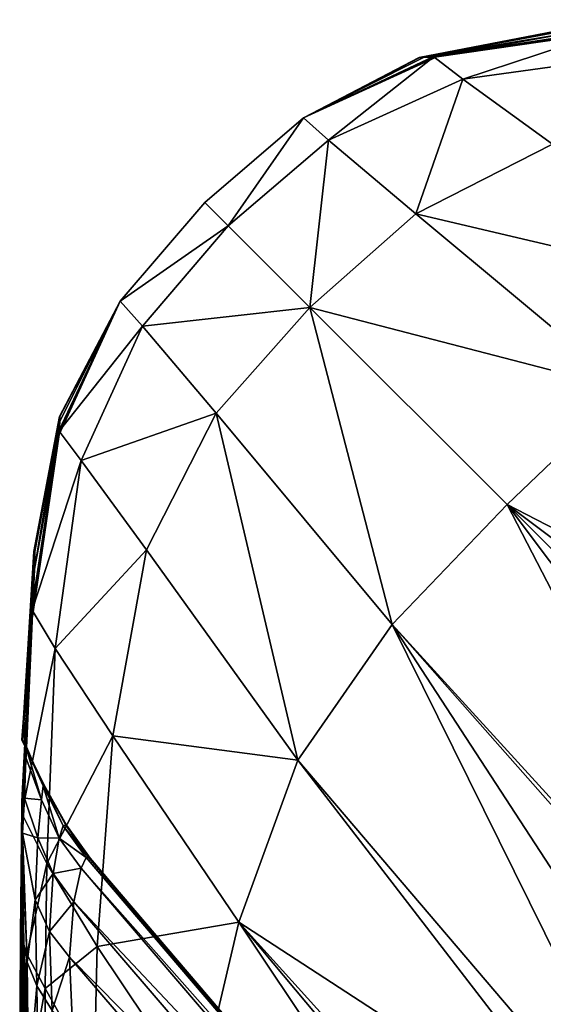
# Model space of a CAD drawing. Header units: millimetres. Extents: x -450 to 450, y -650 to 650.
# Tile 293 of 367: x -450 to -441, y 633 to 650. Entities that reach past the tile are written whole.
import ezdxf

# ---------------------------------------------------------------- set-up
doc = ezdxf.new("R2010")
doc.units = ezdxf.units.MM
doc.layers.add('W', color=7, linetype='Continuous', true_color=0x06873a)

msp = doc.modelspace()

# ---------------------------------------------------------------- meshes
at = {"layer": 'W', "color": 46, "true_color": 0x876e08}
mesh = msp.add_polyface(dxfattribs=at)
corners = [(-436.599, 650.143, 313.533), (-440.069, 649.969, 313.533), (-439.418, 649.572, 313.533), (-435.751, 649.715, 313.533), (-437.847, 650.131, 292.289), (-437.092, 649.769, 291.974), (-437.099, 649.766, 288.923), (-436.404, 649.38, 288.651), (-437.857, 650.143, 289.215), (-437.099, 649.766, 261.75), (-440.095, 649.97, 310.076), (-443.129, 649.507, 310.301), (-443.139, 649.507, 312.682), (-440.134, 649.969, 312.682), (-443.122, 649.507, 313.533), (-437.857, 650.143, 261.982), (-437.099, 649.766, 207.023), (-437.857, 650.143, 207.149), (-437.099, 649.766, 158.517), (-437.071, 649.777, 294.34), (-436.836, 649.807, 296.293), (-437.817, 650.095, 294.646), (-436.182, 649.506, 296.03), (-436.392, 649.436, 294.048), (-436.188, 649.872, 298.109), (-436.861, 650.095, 298.357), (-443.373, 649.5, 158.517), (-443.373, 649.5, 207.111), (-441.07, 649.94, 207.129), (-441.07, 649.939, 158.517), (-443.373, 649.5, 261.938), (-441.07, 649.939, 261.959), (-441.073, 649.92, 295.214), (-441.071, 649.934, 292.464), (-443.373, 649.498, 292.566), (-440.768, 649.924, 298.653), (-443.373, 649.495, 295.524), (-443.373, 649.5, 289.23), (-441.07, 649.94, 289.225), (-443.297, 649.496, 299.242), (-443.067, 649.509, 304.858), (-439.848, 649.976, 303.959), (-436.599, 650.143, 3.5), (-435.751, 649.715, 3.5), (-439.418, 649.572, 3.5), (-440.069, 649.969, 3.5), (-437.099, 649.766, 28.111), (-437.092, 649.769, 25.06), (-437.847, 650.131, 24.744), (-437.099, 649.766, 55.283), (-437.857, 650.143, 27.819), (-436.404, 649.381, 28.383), (-443.122, 649.507, 3.5), (-443.139, 649.507, 4.351), (-440.134, 649.969, 4.351), (-443.129, 649.507, 6.733), (-440.095, 649.97, 6.958), (-437.099, 649.766, 110.011), (-437.857, 650.143, 55.052), (-437.857, 650.143, 109.885), (-437.071, 649.777, 22.694), (-436.392, 649.436, 22.985), (-436.182, 649.506, 21.004), (-436.836, 649.807, 20.74), (-437.817, 650.095, 22.388), (-436.188, 649.872, 18.925), (-436.862, 650.095, 18.677), (-441.07, 649.939, 55.075), (-443.373, 649.5, 55.095), (-443.373, 649.5, 109.922), (-441.07, 649.94, 109.905), (-443.373, 649.495, 21.51), (-441.073, 649.92, 21.82), (-440.768, 649.924, 18.381), (-443.373, 649.498, 24.468), (-441.071, 649.934, 24.569), (-443.373, 649.5, 27.804), (-441.07, 649.939, 27.809), (-443.067, 649.509, 12.175), (-439.848, 649.976, 13.075), (-443.297, 649.496, 17.791)]
mesh.append_faces([[corners[k] for k in face] for face in [(0, 1, 2), (2, 3, 0), (4, 5, 6), (7, 6, 5), (8, 6, 9), (10, 11, 12), (12, 13, 10), (14, 1, 13), (13, 12, 14), (15, 9, 16), (17, 16, 18), (19, 5, 4), (20, 19, 21), (19, 20, 22), (5, 19, 23), (22, 20, 24), (25, 24, 20), (26, 27, 28), (28, 29, 26), (27, 30, 31), (31, 28, 27), (32, 33, 34), (35, 32, 36), (30, 37, 38), (38, 31, 30), (37, 34, 33), (33, 38, 37), (39, 40, 41), (41, 35, 39), (40, 11, 10), (10, 41, 40), (42, 43, 44), (44, 45, 42), (46, 47, 48), (49, 46, 50), (47, 46, 51), (52, 53, 54), (54, 45, 52), (53, 55, 56), (56, 54, 53), (57, 49, 58), (18, 57, 59), (48, 47, 60), (61, 60, 47), (62, 63, 60), (64, 60, 63), (65, 63, 62), (63, 65, 66), (67, 68, 69), (69, 70, 67), (26, 29, 70), (70, 69, 26), (71, 72, 73), (74, 75, 72), (75, 74, 76), (76, 77, 75), (68, 67, 77), (77, 76, 68), (55, 78, 79), (79, 56, 55), (78, 80, 73), (73, 79, 78)]], dxfattribs={"vtx2": -1, "color": 46})
mesh = msp.add_polyface(dxfattribs=at)
corners = [(-440.069, 649.969, 313.533), (-443.122, 649.507, 313.533), (-442.626, 649.13, 313.533), (-439.418, 649.572, 313.533), (-441.098, 648.018, 313.533), (-437.925, 648.591, 313.533), (-435.751, 649.715, 313.533), (-437.509, 645.439, 313.533), (-443.429, 646.832, 313.533), (-439.823, 643.829, 313.533), (-445.234, 645.234, 313.533), (-441.871, 641.871, 313.533), (-437.092, 649.769, 291.974), (-436.401, 649.394, 291.672), (-436.404, 649.38, 288.651), (-436.404, 649.381, 261.543), (-437.099, 649.766, 261.75), (-437.099, 649.766, 288.923), (-434.749, 646.442, 313.533), (-444.915, 648.087, 313.533), (-435.836, 648.977, 288.42), (-435.84, 648.994, 291.398), (-436.404, 649.38, 206.911), (-437.099, 649.766, 207.023), (-436.404, 649.38, 158.517), (-437.099, 649.766, 158.517), (-435.836, 648.977, 206.831), (-435.836, 648.977, 158.517), (-436.182, 649.506, 296.03), (-436.392, 649.436, 294.048), (-437.071, 649.777, 294.34), (-443.373, 649.498, 292.566), (-443.373, 649.495, 295.524), (-441.073, 649.92, 295.214), (-443.297, 649.496, 299.242), (-440.768, 649.924, 298.653), (-443.829, 639.824, 313.533), (-437.925, 648.591, 3.5), (-439.418, 649.572, 3.5), (-435.751, 649.715, 3.5), (-441.098, 648.018, 3.5), (-442.626, 649.13, 3.5), (-443.122, 649.507, 3.5), (-440.069, 649.969, 3.5), (-441.871, 641.871, 3.5), (-439.823, 643.829, 3.5), (-432.188, 636.864, 3.5), (-445.234, 645.234, 3.5), (-443.429, 646.832, 3.5), (-437.509, 645.439, 3.5), (-436.404, 649.38, 55.49), (-436.404, 649.381, 28.383), (-437.099, 649.766, 28.111), (-437.099, 649.766, 55.283), (-436.401, 649.394, 25.361), (-437.092, 649.769, 25.06), (-434.749, 646.442, 3.5), (-444.915, 648.087, 3.5), (-435.84, 648.994, 25.635), (-435.836, 648.977, 28.614), (-436.404, 649.38, 110.122), (-437.099, 649.766, 110.011), (-435.836, 648.977, 110.202), (-436.392, 649.436, 22.985), (-437.071, 649.777, 22.694), (-436.182, 649.506, 21.004), (-440.768, 649.924, 18.381), (-443.297, 649.496, 17.791), (-443.373, 649.495, 21.51), (-441.073, 649.92, 21.82), (-443.373, 649.498, 24.468), (-443.829, 639.824, 3.5)]
mesh.append_faces([[corners[k] for k in face] for face in [(0, 1, 2), (2, 3, 0), (4, 5, 3), (3, 2, 4), (6, 3, 5), (7, 4, 8), (8, 9, 7), (10, 11, 9), (9, 8, 10), (12, 13, 14), (15, 16, 17), (17, 14, 15), (5, 4, 7), (7, 18, 5), (8, 4, 2), (2, 19, 8), (19, 2, 1), (15, 14, 20), (14, 13, 21), (16, 15, 22), (22, 23, 16), (24, 25, 23), (23, 22, 24), (26, 22, 15), (27, 24, 22), (28, 29, 30), (29, 13, 12), (21, 13, 29), (31, 32, 33), (32, 34, 35), (36, 11, 10), (37, 38, 39), (40, 41, 38), (38, 37, 40), (41, 42, 43), (43, 38, 41), (44, 45, 46), (47, 48, 45), (45, 44, 47), (48, 40, 49), (49, 45, 48), (50, 51, 52), (52, 53, 50), (51, 54, 55), (49, 40, 37), (37, 56, 49), (42, 41, 57), (41, 40, 48), (58, 54, 51), (59, 51, 50), (24, 60, 61), (61, 25, 24), (60, 50, 53), (53, 61, 60), (50, 60, 62), (60, 24, 27), (55, 54, 63), (64, 63, 65), (63, 54, 58), (66, 67, 68), (69, 68, 70), (47, 44, 71)]], dxfattribs={"vtx2": -1, "color": 46})
mesh = msp.add_polyface(dxfattribs=at)
corners = [(-443.122, 649.507, 313.533), (-443.139, 649.507, 312.682), (-445.342, 648.469, 312.682), (-445.342, 648.469, 313.533), (-443.129, 649.507, 310.301), (-445.342, 648.47, 310.376), (-447.025, 647.025, 310.376), (-445.342, 648.47, 292.598), (-443.373, 649.498, 292.566), (-443.373, 649.5, 289.23), (-445.342, 648.47, 289.225), (-443.373, 649.5, 261.938), (-445.342, 648.47, 261.921), (-447.025, 647.025, 289.22), (-445.342, 648.469, 305.158), (-443.067, 649.509, 304.858), (-443.297, 649.496, 299.242), (-445.342, 648.47, 299.439), (-445.234, 645.234, 313.533), (-443.429, 646.832, 313.533), (-444.915, 648.087, 313.533), (-446.623, 646.624, 313.533), (-447.025, 647.025, 261.914), (-445.342, 648.469, 207.099), (-443.373, 649.5, 207.111), (-443.373, 649.5, 158.517), (-445.342, 648.469, 158.517), (-447.025, 647.025, 207.094), (-443.373, 649.495, 295.524), (-445.342, 648.47, 295.627), (-443.122, 649.507, 3.5), (-445.342, 648.469, 3.5), (-445.342, 648.469, 4.351), (-443.139, 649.507, 4.351), (-447.025, 647.025, 6.658), (-445.342, 648.47, 6.658), (-443.129, 649.507, 6.733), (-445.342, 648.469, 27.809), (-445.342, 648.47, 24.436), (-447.025, 647.025, 24.437), (-443.373, 649.5, 55.095), (-443.373, 649.5, 27.804), (-445.342, 648.47, 55.112), (-443.373, 649.498, 24.468), (-445.342, 648.47, 11.875), (-445.342, 648.47, 17.594), (-447.025, 647.025, 11.875), (-443.297, 649.496, 17.791), (-443.067, 649.509, 12.175), (-445.234, 645.234, 3.5), (-446.623, 646.624, 3.5), (-444.915, 648.087, 3.5), (-443.429, 646.832, 3.5), (-442.626, 649.13, 3.5), (-445.342, 648.47, 109.935), (-447.025, 647.025, 55.12), (-447.025, 647.025, 109.94), (-443.373, 649.5, 109.922), (-445.342, 648.47, 21.406), (-447.025, 647.025, 17.594), (-447.025, 647.025, 21.406), (-443.373, 649.495, 21.51)]
mesh.append_faces([[corners[k] for k in face] for face in [(0, 1, 2), (2, 3, 0), (1, 4, 5), (5, 2, 1), (2, 5, 6), (7, 8, 9), (9, 10, 7), (11, 12, 10), (10, 9, 11), (13, 10, 12), (6, 5, 14), (5, 4, 15), (15, 14, 5), (16, 17, 14), (14, 15, 16), (18, 19, 20), (20, 21, 18), (0, 3, 20), (21, 20, 3), (22, 12, 23), (12, 11, 24), (24, 23, 12), (25, 26, 23), (23, 24, 25), (27, 23, 26), (17, 16, 28), (28, 29, 17), (8, 7, 29), (29, 28, 8), (30, 31, 32), (32, 33, 30), (34, 35, 32), (35, 36, 33), (33, 32, 35), (37, 38, 39), (40, 41, 37), (37, 42, 40), (41, 43, 38), (38, 37, 41), (44, 35, 34), (45, 44, 46), (47, 48, 44), (44, 45, 47), (48, 36, 35), (35, 44, 48), (49, 50, 51), (51, 52, 49), (31, 51, 50), (51, 31, 30), (52, 51, 53), (54, 42, 55), (26, 54, 56), (25, 57, 54), (54, 26, 25), (57, 40, 42), (42, 54, 57), (58, 45, 59), (38, 58, 60), (43, 61, 58), (58, 38, 43), (61, 47, 45), (45, 58, 61)]], dxfattribs={"vtx2": -1, "color": 46})
mesh = msp.add_polyface(dxfattribs=at)
corners = [(-411.182, 625.17, 313.533), (-437.509, 645.439, 313.533), (-439.823, 643.829, 313.533), (-413.18, 620.326, 313.533), (-441.871, 641.871, 313.533), (-429.085, 647.249, 313.533), (-431.766, 647.142, 313.533), (-407.085, 633.231, 313.533), (-434.749, 646.442, 313.533), (-409.144, 629.363, 313.533), (-428.085, 642.381, 288.984), (-428.081, 642.366, 286.044), (-435.836, 648.977, 288.42), (-428.081, 642.367, 259.332), (-435.836, 648.977, 261.385), (-420.815, 642.564, 299.265), (-423.329, 642.576, 298.964), (-431.095, 649.202, 301.505), (-434.148, 649.33, 299.267), (-426.422, 642.701, 296.753), (-427.355, 642.624, 295.144), (-435.092, 649.256, 297.644), (-427.919, 642.504, 293.316), (-428.081, 642.366, 205.664), (-428.081, 642.366, 158.517), (-435.836, 648.977, 158.517), (-435.836, 648.977, 206.831), (-405.824, 623.363, 202.292), (-405.824, 623.363, 158.517), (-435.668, 649.134, 295.798), (-428.097, 642.425, 291.335), (-435.85, 649.046, 293.787), (-405.814, 623.369, 282.258), (-425.139, 642.654, 298.077), (-432.86, 649.273, 300.611), (-405.824, 623.363, 279.339), (-443.829, 639.824, 313.533), (-420.326, 613.18, 313.533), (-429.824, 638.889, 3.5), (-432.188, 636.864, 3.5), (-439.823, 643.829, 3.5), (-437.509, 645.439, 3.5), (-434.534, 634.535, 3.5), (-441.871, 641.871, 3.5), (-427.53, 643.644, 3.5), (-431.766, 647.142, 3.5), (-429.085, 647.249, 3.5), (-421.926, 641.617, 3.5), (-425.996, 647.314, 3.5), (-418.33, 641.719, 3.5), (-427.438, 640.325, 3.5), (-434.749, 646.442, 3.5), (-435.836, 648.977, 28.614), (-428.081, 642.366, 30.989), (-428.085, 642.381, 28.05), (-435.836, 648.976, 55.648), (-428.081, 642.367, 57.701), (-431.095, 649.202, 15.529), (-423.329, 642.576, 18.07), (-420.815, 642.564, 17.769), (-427.919, 642.504, 23.717), (-427.355, 642.624, 21.889), (-435.092, 649.256, 19.39), (-426.422, 642.701, 20.28), (-434.148, 649.33, 17.766), (-428.081, 642.366, 111.37), (-435.836, 648.977, 110.202), (-405.824, 623.363, 114.742), (-428.097, 642.425, 25.698), (-435.85, 649.047, 23.246), (-435.668, 649.134, 21.236), (-405.814, 623.369, 34.775), (-425.139, 642.654, 18.957), (-432.86, 649.273, 16.423), (-405.824, 623.363, 37.694), (-438.889, 629.824, 3.5), (-436.863, 632.188, 3.5), (-423.719, 618.615, 3.5), (-421.228, 621.228, 3.5), (-418.614, 623.719, 3.5), (-416.009, 625.864, 3.5), (-413.541, 627.442, 3.5), (-410.977, 628.445, 3.5)]
mesh.append_faces([[corners[k] for k in face] for face in [(0, 1, 2), (2, 3, 0), (3, 2, 4), (5, 6, 7), (8, 1, 0), (6, 8, 9), (10, 11, 12), (11, 13, 14), (15, 16, 17), (18, 19, 20), (21, 20, 22), (14, 13, 23), (24, 25, 26), (26, 23, 24), (27, 23, 13), (28, 24, 23), (29, 22, 30), (31, 30, 10), (32, 10, 30), (17, 16, 33), (34, 33, 19), (13, 11, 35), (11, 10, 32), (4, 36, 37), (38, 39, 40), (40, 41, 38), (39, 42, 43), (44, 45, 46), (46, 47, 44), (48, 49, 47), (47, 46, 48), (45, 44, 50), (50, 51, 45), (38, 41, 51), (51, 50, 38), (52, 53, 54), (55, 56, 53), (53, 52, 55), (57, 58, 59), (60, 61, 62), (61, 63, 64), (24, 65, 66), (66, 25, 24), (65, 56, 55), (55, 66, 65), (56, 65, 67), (65, 24, 28), (54, 68, 69), (68, 60, 70), (68, 54, 71), (63, 72, 73), (72, 58, 57), (71, 54, 53), (74, 53, 56), (75, 76, 77), (76, 42, 78), (42, 39, 79), (79, 78, 42), (39, 38, 80), (80, 79, 39), (38, 50, 81), (50, 44, 82)]], dxfattribs={"vtx2": -1, "color": 46})
mesh = msp.add_polyface(dxfattribs=at)
corners = [(-447.025, 647.025, 310.376), (-447.025, 647.025, 312.682), (-445.342, 648.469, 312.682), (-447.025, 647.025, 313.533), (-445.342, 648.469, 313.533), (-447.025, 647.025, 292.596), (-445.342, 648.47, 292.598), (-445.342, 648.47, 289.225), (-447.025, 647.025, 289.22), (-445.342, 648.47, 261.921), (-447.025, 647.025, 261.914), (-445.342, 648.469, 305.158), (-447.025, 647.025, 305.158), (-445.342, 648.47, 299.439), (-447.025, 647.025, 299.439), (-446.623, 646.624, 313.533), (-445.342, 648.469, 207.099), (-447.025, 647.025, 207.094), (-445.342, 648.469, 158.517), (-447.025, 647.025, 158.517), (-445.342, 648.47, 295.627), (-447.025, 647.025, 295.627), (-448.469, 645.342, 313.533), (-448.469, 645.341, 312.682), (-448.469, 645.342, 289.225), (-448.469, 645.342, 292.598), (-448.469, 645.342, 261.921), (-448.469, 645.342, 305.158), (-448.469, 645.342, 299.439), (-448.469, 645.342, 207.099), (-448.469, 645.342, 158.517), (-448.469, 645.342, 295.627), (-445.342, 648.469, 3.5), (-447.025, 647.025, 3.5), (-447.025, 647.025, 4.351), (-445.342, 648.469, 4.351), (-447.025, 647.025, 6.658), (-447.025, 647.025, 24.437), (-447.025, 647.025, 27.814), (-445.342, 648.469, 27.809), (-447.025, 647.025, 55.12), (-445.342, 648.47, 55.112), (-447.025, 647.025, 11.875), (-445.342, 648.47, 11.875), (-447.025, 647.025, 17.594), (-445.342, 648.47, 17.594), (-446.623, 646.624, 3.5), (-447.025, 647.025, 109.94), (-445.342, 648.47, 109.935), (-447.025, 647.025, 21.406), (-445.342, 648.47, 21.406), (-445.342, 648.47, 24.436), (-448.469, 645.342, 4.351), (-448.469, 645.342, 6.658), (-448.469, 645.342, 3.5), (-448.469, 645.342, 24.436), (-448.469, 645.342, 27.809), (-448.469, 645.342, 55.112), (-448.469, 645.342, 11.875), (-448.469, 645.342, 17.594), (-448.469, 645.342, 109.935), (-448.469, 645.342, 21.406)]
mesh.append_faces([[corners[k] for k in face] for face in [(0, 1, 2), (1, 3, 4), (4, 2, 1), (5, 6, 7), (7, 8, 5), (9, 10, 8), (11, 12, 0), (13, 14, 12), (12, 11, 13), (4, 3, 15), (16, 17, 10), (18, 19, 17), (14, 13, 20), (20, 21, 14), (6, 5, 21), (21, 20, 6), (22, 3, 1), (23, 1, 0), (5, 8, 24), (24, 25, 5), (8, 10, 26), (26, 24, 8), (0, 12, 27), (12, 14, 28), (15, 3, 22), (10, 17, 29), (17, 19, 30), (14, 21, 31), (31, 28, 14), (21, 5, 25), (25, 31, 21), (32, 33, 34), (34, 35, 32), (35, 34, 36), (37, 38, 39), (38, 40, 41), (41, 39, 38), (36, 42, 43), (42, 44, 45), (46, 33, 32), (40, 47, 48), (47, 19, 18), (44, 49, 50), (49, 37, 51), (36, 34, 52), (52, 53, 36), (34, 33, 54), (54, 52, 34), (37, 55, 56), (56, 38, 37), (57, 40, 38), (36, 53, 58), (58, 42, 36), (59, 44, 42), (54, 33, 46), (40, 57, 60), (60, 47, 40), (30, 19, 47), (44, 59, 61), (61, 49, 44), (55, 37, 49), (49, 61, 55)]], dxfattribs={"vtx2": -1, "color": 46})
mesh = msp.add_polyface(dxfattribs=at)
corners = [(-449.507, 643.122, 313.533), (-448.469, 645.342, 313.533), (-448.469, 645.341, 312.682), (-449.507, 643.139, 312.682), (-447.025, 647.025, 312.682), (-447.025, 647.025, 310.376), (-448.469, 645.342, 310.376), (-449.507, 643.129, 310.301), (-449.5, 643.373, 261.938), (-449.5, 643.373, 289.23), (-448.469, 645.342, 289.225), (-448.469, 645.342, 261.921), (-449.498, 643.373, 292.566), (-448.469, 645.342, 292.598), (-448.469, 645.342, 305.158), (-448.469, 645.342, 299.439), (-447.025, 647.025, 305.158), (-449.496, 643.297, 299.242), (-449.509, 643.067, 304.858), (-445.234, 645.234, 313.533), (-446.623, 646.624, 313.533), (-448.087, 644.916, 313.533), (-446.832, 643.429, 313.533), (-449.129, 642.626, 313.533), (-448.469, 645.342, 207.099), (-447.025, 647.025, 261.914), (-448.469, 645.342, 158.517), (-447.025, 647.025, 207.094), (-449.5, 643.373, 158.517), (-449.5, 643.373, 207.111), (-449.495, 643.373, 295.524), (-448.469, 645.342, 295.627), (-443.829, 639.824, 3.5), (-446.832, 643.429, 3.5), (-445.234, 645.234, 3.5), (-449.507, 643.122, 3.5), (-449.507, 643.139, 4.351), (-448.469, 645.342, 4.351), (-448.469, 645.342, 3.5), (-449.507, 643.129, 6.733), (-448.469, 645.342, 6.658), (-448.469, 645.342, 24.436), (-449.498, 643.373, 24.468), (-449.5, 643.373, 27.804), (-448.469, 645.342, 27.809), (-449.5, 643.373, 55.095), (-448.469, 645.342, 55.112), (-447.025, 647.025, 27.814), (-449.509, 643.067, 12.175), (-448.469, 645.342, 11.875), (-449.496, 643.297, 17.791), (-448.469, 645.342, 17.594), (-447.025, 647.025, 11.875), (-448.087, 644.916, 3.5), (-446.623, 646.624, 3.5), (-449.129, 642.626, 3.5), (-449.5, 643.373, 109.922), (-448.469, 645.342, 109.935), (-447.025, 647.025, 109.94), (-449.495, 643.374, 21.51), (-448.469, 645.342, 21.406)]
mesh.append_faces([[corners[k] for k in face] for face in [(0, 1, 2), (2, 3, 0), (4, 2, 1), (5, 6, 2), (6, 7, 3), (3, 2, 6), (8, 9, 10), (10, 11, 8), (9, 12, 13), (13, 10, 9), (14, 6, 5), (15, 14, 16), (17, 18, 14), (14, 15, 17), (18, 7, 6), (6, 14, 18), (19, 20, 21), (21, 22, 19), (1, 21, 20), (0, 23, 21), (21, 1, 0), (22, 21, 23), (24, 11, 25), (26, 24, 27), (28, 29, 24), (24, 26, 28), (29, 8, 11), (11, 24, 29), (12, 30, 31), (31, 13, 12), (30, 17, 15), (15, 31, 30), (32, 33, 34), (35, 36, 37), (37, 38, 35), (36, 39, 40), (40, 37, 36), (41, 42, 43), (43, 44, 41), (45, 46, 44), (44, 43, 45), (47, 44, 46), (40, 39, 48), (48, 49, 40), (50, 51, 49), (49, 48, 50), (52, 49, 51), (34, 33, 53), (53, 54, 34), (55, 53, 33), (35, 38, 53), (53, 55, 35), (54, 53, 38), (46, 45, 56), (56, 57, 46), (28, 26, 57), (57, 56, 28), (58, 57, 26), (51, 50, 59), (59, 60, 51), (42, 41, 60), (60, 59, 42)]], dxfattribs={"vtx2": -1, "color": 46})
mesh = msp.add_polyface(dxfattribs=at)
corners = [(-448.018, 641.098, 313.533), (-449.129, 642.626, 313.533), (-449.572, 639.418, 313.533), (-449.507, 643.122, 313.533), (-449.969, 640.069, 313.533), (-445.234, 645.234, 313.533), (-446.832, 643.429, 313.533), (-443.829, 639.824, 313.533), (-445.439, 637.509, 313.533), (-449.507, 643.139, 312.682), (-449.969, 640.134, 312.682), (-449.507, 643.129, 310.301), (-449.97, 640.095, 310.076), (-450.055, 639.125, 261.976), (-449.939, 641.07, 261.959), (-449.939, 641.07, 207.129), (-449.5, 643.373, 261.938), (-449.5, 643.373, 207.111), (-449.5, 643.373, 158.517), (-449.939, 641.07, 158.517), (-450.055, 639.125, 207.144), (-449.924, 640.768, 298.653), (-449.496, 643.297, 299.242), (-449.495, 643.373, 295.524), (-449.92, 641.073, 295.214), (-449.498, 643.373, 292.566), (-449.934, 641.071, 292.464), (-450.02, 639.124, 294.884), (-450.046, 639.125, 292.357), (-449.939, 641.07, 289.225), (-449.5, 643.373, 289.23), (-450.055, 639.125, 289.217), (-449.509, 643.067, 304.858), (-449.976, 639.849, 303.959), (-449.969, 640.069, 3.5), (-449.507, 643.122, 3.5), (-449.129, 642.626, 3.5), (-449.572, 639.418, 3.5), (-448.018, 641.099, 3.5), (-445.439, 637.509, 3.5), (-446.832, 643.429, 3.5), (-443.829, 639.824, 3.5), (-449.97, 640.095, 6.958), (-449.507, 643.129, 6.733), (-449.507, 643.139, 4.351), (-449.969, 640.134, 4.351), (-449.939, 641.07, 109.905), (-449.939, 641.07, 55.075), (-450.055, 639.125, 55.058), (-450.055, 639.125, 109.89), (-449.5, 643.373, 109.922), (-449.5, 643.373, 55.095), (-449.934, 641.071, 24.569), (-449.92, 641.073, 21.82), (-450.02, 639.124, 22.149), (-449.498, 643.373, 24.468), (-449.495, 643.374, 21.51), (-449.496, 643.297, 17.791), (-449.924, 640.768, 18.381), (-449.939, 641.07, 27.809), (-450.046, 639.125, 24.676), (-450.055, 639.125, 27.816), (-449.5, 643.373, 27.804), (-449.509, 643.067, 12.175), (-449.976, 639.848, 13.075)]
mesh.append_faces([[corners[k] for k in face] for face in [(0, 1, 2), (1, 3, 4), (4, 2, 1), (5, 6, 7), (6, 0, 8), (3, 9, 10), (10, 4, 3), (9, 11, 12), (12, 10, 9), (1, 0, 6), (13, 14, 15), (14, 16, 17), (17, 15, 14), (18, 19, 15), (15, 17, 18), (20, 15, 19), (21, 22, 23), (23, 24, 21), (25, 26, 24), (24, 23, 25), (27, 24, 26), (28, 26, 29), (26, 25, 30), (30, 29, 26), (16, 14, 29), (29, 30, 16), (31, 29, 14), (11, 32, 33), (33, 12, 11), (32, 22, 21), (21, 33, 32), (34, 35, 36), (36, 37, 34), (37, 36, 38), (39, 38, 40), (40, 41, 39), (42, 43, 44), (44, 45, 42), (35, 34, 45), (45, 44, 35), (40, 38, 36), (46, 47, 48), (19, 46, 49), (18, 50, 46), (46, 19, 18), (50, 51, 47), (47, 46, 50), (52, 53, 54), (55, 56, 53), (53, 52, 55), (56, 57, 58), (58, 53, 56), (59, 52, 60), (47, 59, 61), (51, 62, 59), (59, 47, 51), (62, 55, 52), (52, 59, 62), (57, 63, 64), (64, 58, 57), (63, 43, 42), (42, 64, 63)]], dxfattribs={"vtx2": -1, "color": 46})
mesh = msp.add_polyface(dxfattribs=at)
corners = [(-449.715, 635.751, 313.533), (-448.858, 634.331, 313.533), (-448.591, 637.925, 313.533), (-449.572, 639.418, 313.533), (-448.018, 641.098, 313.533), (-445.439, 637.509, 313.533), (-443.829, 639.824, 313.533), (-446.832, 643.429, 313.533), (-449.38, 636.405, 261.544), (-449.38, 636.405, 288.651), (-449.766, 637.099, 288.923), (-449.394, 636.402, 291.672), (-449.769, 637.092, 291.974), (-446.442, 634.749, 313.533), (-449.744, 633.616, 313.533), (-448.994, 635.84, 291.398), (-448.976, 635.836, 288.42), (-448.976, 635.837, 261.385), (-449.669, 634.591, 299.518), (-449.607, 635.577, 297.869), (-449.256, 635.092, 297.644), (-449.33, 634.148, 299.267), (-449.506, 636.182, 296.03), (-449.134, 635.668, 295.798), (-449.38, 636.404, 158.517), (-449.38, 636.404, 206.911), (-449.766, 637.099, 207.023), (-449.766, 637.099, 261.75), (-448.976, 635.837, 206.831), (-448.976, 635.836, 158.517), (-449.436, 636.392, 294.048), (-449.777, 637.071, 294.339), (-449.046, 635.85, 293.787), (-448.018, 641.099, 3.5), (-448.591, 637.925, 3.5), (-449.572, 639.418, 3.5), (-448.858, 634.331, 3.5), (-449.715, 635.751, 3.5), (-438.889, 629.824, 3.5), (-445.439, 637.509, 3.5), (-443.829, 639.824, 3.5), (-441.871, 641.871, 3.5), (-434.534, 634.535, 3.5), (-436.863, 632.188, 3.5), (-449.769, 637.092, 25.06), (-449.394, 636.401, 25.361), (-449.38, 636.404, 28.383), (-449.766, 637.099, 28.111), (-449.38, 636.404, 55.49), (-446.442, 634.749, 3.5), (-449.744, 633.616, 3.5), (-448.976, 635.836, 28.614), (-448.976, 635.836, 55.648), (-448.994, 635.84, 25.635), (-449.669, 634.59, 17.516), (-449.33, 634.148, 17.766), (-449.256, 635.092, 19.39), (-449.607, 635.577, 19.165), (-449.134, 635.668, 21.236), (-449.506, 636.182, 21.004), (-449.766, 637.099, 55.283), (-449.38, 636.404, 110.122), (-449.766, 637.099, 110.011), (-448.976, 635.836, 110.202), (-449.436, 636.392, 22.985), (-449.777, 637.071, 22.694), (-449.046, 635.85, 23.246)]
mesh.append_faces([[corners[k] for k in face] for face in [(0, 1, 2), (2, 3, 0), (3, 2, 4), (5, 6, 7), (8, 9, 10), (9, 11, 12), (13, 2, 1), (5, 4, 2), (2, 13, 5), (1, 0, 14), (15, 11, 9), (9, 16, 15), (8, 17, 16), (16, 9, 8), (18, 19, 20), (20, 21, 18), (19, 22, 23), (23, 20, 19), (24, 25, 26), (25, 8, 27), (8, 25, 28), (28, 17, 8), (25, 24, 29), (29, 28, 25), (12, 11, 30), (31, 30, 22), (22, 30, 32), (32, 23, 22), (30, 11, 15), (15, 32, 30), (33, 34, 35), (34, 36, 37), (37, 35, 34), (38, 39, 40), (41, 42, 43), (43, 40, 41), (44, 45, 46), (47, 46, 48), (36, 34, 49), (34, 33, 39), (39, 49, 34), (50, 37, 36), (48, 46, 51), (51, 52, 48), (46, 45, 53), (53, 51, 46), (54, 55, 56), (56, 57, 54), (58, 59, 57), (57, 56, 58), (60, 48, 61), (62, 61, 24), (48, 52, 63), (63, 61, 48), (29, 24, 61), (61, 63, 29), (59, 64, 65), (64, 45, 44), (59, 58, 66), (66, 64, 59), (53, 45, 64), (64, 66, 53)]], dxfattribs={"vtx2": -1, "color": 46})
mesh = msp.add_polyface(dxfattribs=at)
corners = [(-441.871, 641.871, 313.533), (-415.954, 615.954, 313.533), (-413.18, 620.326, 313.533), (-425.17, 611.182, 313.533), (-420.326, 613.18, 313.533), (-443.829, 639.824, 313.533), (-446.442, 634.749, 313.533), (-429.363, 609.144, 313.533), (-423.515, 604.985, 288.081), (-423.586, 604.032, 289.717), (-442.701, 626.422, 296.754), (-442.624, 627.355, 295.144), (-442.504, 627.919, 293.316), (-423.431, 605.564, 286.303), (-442.366, 628.081, 259.332), (-442.366, 628.081, 205.664), (-423.363, 605.824, 202.292), (-423.363, 605.824, 253.441), (-442.366, 628.081, 158.517), (-423.363, 605.824, 158.517), (-442.425, 628.097, 291.335), (-423.387, 605.784, 284.471), (-442.381, 628.085, 288.984), (-423.369, 605.814, 282.258), (-423.59, 602.686, 291.125), (-423.569, 600.787, 292.135), (-442.576, 623.329, 298.964), (-442.653, 625.139, 298.077), (-442.366, 628.081, 286.044), (-423.363, 605.824, 279.339), (-442.564, 620.815, 299.265), (-423.565, 598.174, 292.577), (-423.588, 577.797, 292.695), (-442.701, 626.422, 20.28), (-423.586, 604.032, 27.317), (-423.515, 604.985, 28.953), (-423.431, 605.564, 30.73), (-442.504, 627.919, 23.717), (-442.624, 627.355, 21.889), (-442.366, 628.081, 57.701), (-423.363, 605.825, 63.592), (-423.363, 605.824, 114.742), (-442.366, 628.081, 111.37), (-423.387, 605.784, 32.562), (-442.425, 628.097, 25.698), (-423.369, 605.814, 34.775), (-442.381, 628.085, 28.05), (-442.576, 623.329, 18.07), (-423.569, 600.787, 24.899), (-423.59, 602.686, 25.909), (-404.191, 579.806, 32.937), (-442.653, 625.139, 18.957), (-442.366, 628.081, 30.989), (-423.363, 605.824, 37.694), (-423.565, 598.174, 24.457), (-423.588, 577.797, 24.338), (-442.564, 620.815, 17.769), (-428.982, 604.546, 3.5), (-429.07, 600.075, 3.5), (-441.723, 613.777, 3.5), (-414.51, 589.599, 3.5), (-428.866, 608.079, 3.5), (-441.719, 618.33, 3.5), (-428.445, 610.977, 3.5), (-441.617, 621.926, 3.5), (-414.002, 595.59, 3.5), (-414.391, 592.824, 3.5), (-427.442, 613.541, 3.5), (-443.644, 627.53, 3.5), (-440.325, 627.438, 3.5), (-438.889, 629.824, 3.5), (-425.864, 616.009, 3.5), (-411.433, 601.029, 3.5), (-413.006, 598.286, 3.5), (-423.719, 618.615, 3.5), (-421.228, 621.228, 3.5), (-436.863, 632.188, 3.5), (-406.77, 606.77, 3.5), (-409.312, 603.932, 3.5)]
mesh.append_faces([[corners[k] for k in face] for face in [(0, 1, 2), (3, 4, 5), (4, 1, 0), (6, 7, 3), (8, 9, 10), (11, 12, 13), (13, 8, 11), (14, 15, 16), (16, 17, 14), (15, 18, 19), (19, 16, 15), (12, 20, 21), (21, 13, 12), (20, 22, 23), (23, 21, 20), (24, 25, 26), (9, 24, 27), (23, 22, 28), (28, 29, 23), (14, 17, 29), (29, 28, 14), (30, 31, 32), (26, 25, 31), (33, 34, 35), (36, 37, 38), (38, 35, 36), (39, 40, 41), (41, 42, 39), (19, 18, 42), (42, 41, 19), (37, 36, 43), (43, 44, 37), (45, 46, 44), (44, 43, 45), (47, 48, 49), (50, 49, 48), (51, 49, 34), (39, 52, 53), (53, 40, 39), (52, 46, 45), (45, 53, 52), (54, 48, 47), (55, 54, 56), (57, 58, 59), (58, 57, 60), (61, 57, 62), (63, 61, 64), (65, 66, 61), (61, 63, 65), (66, 60, 57), (57, 61, 66), (67, 63, 68), (69, 70, 71), (71, 67, 69), (72, 73, 67), (67, 71, 72), (73, 65, 63), (63, 67, 73), (74, 71, 70), (75, 74, 76), (74, 75, 77), (71, 74, 78)]], dxfattribs={"vtx2": -1, "color": 46})
mesh = msp.add_polyface(dxfattribs=at)
corners = [(-450.142, 636.599, 313.533), (-449.715, 635.751, 313.533), (-449.572, 639.418, 313.533), (-449.969, 640.069, 313.533), (-449.766, 637.099, 288.923), (-449.769, 637.092, 291.974), (-450.131, 637.847, 292.29), (-449.766, 637.099, 261.75), (-450.142, 637.857, 289.215), (-449.38, 636.405, 261.544), (-449.38, 636.405, 288.651), (-450.06, 634.202, 313.321), (-449.744, 633.616, 313.533), (-449.766, 637.099, 207.023), (-450.142, 637.857, 261.981), (-449.766, 637.099, 158.517), (-450.142, 637.857, 207.149), (-449.38, 636.404, 158.517), (-449.38, 636.404, 206.911), (-449.777, 637.071, 294.339), (-450.095, 637.818, 294.646), (-449.436, 636.392, 294.048), (-449.506, 636.182, 296.03), (-449.807, 636.836, 296.293), (-450.072, 637.559, 296.572), (-449.886, 633.663, 301.238), (-449.918, 635.129, 299.764), (-449.669, 634.591, 299.518), (-449.607, 635.577, 297.869), (-449.872, 636.188, 298.109), (-450.131, 636.268, 299.72), (-450.095, 636.862, 298.357), (-450.01, 638.868, 297.286), (-449.924, 640.768, 298.653), (-449.92, 641.073, 295.214), (-450.02, 639.124, 294.884), (-449.934, 641.071, 292.464), (-450.046, 639.125, 292.357), (-450.052, 638.102, 300.049), (-449.976, 639.849, 303.959), (-450.142, 636.599, 3.5), (-449.969, 640.069, 3.5), (-449.572, 639.418, 3.5), (-449.715, 635.751, 3.5), (-450.131, 637.847, 24.744), (-449.769, 637.092, 25.06), (-449.766, 637.099, 28.111), (-449.38, 636.404, 28.383), (-449.38, 636.404, 55.49), (-449.766, 637.099, 55.283), (-450.142, 637.857, 27.819), (-450.06, 634.202, 3.713), (-449.744, 633.616, 3.5), (-450.142, 637.857, 55.052), (-449.766, 637.099, 110.011), (-449.38, 636.404, 110.122), (-450.142, 637.857, 109.885), (-450.095, 637.818, 22.388), (-449.777, 637.071, 22.694), (-450.072, 637.559, 20.461), (-449.807, 636.836, 20.74), (-449.506, 636.182, 21.004), (-449.436, 636.392, 22.985), (-449.669, 634.59, 17.516), (-449.918, 635.129, 17.269), (-449.886, 633.663, 15.795), (-449.872, 636.188, 18.925), (-449.607, 635.577, 19.165), (-450.095, 636.862, 18.677), (-450.131, 636.268, 17.314), (-450.01, 638.868, 19.747), (-450.02, 639.124, 22.149), (-449.92, 641.073, 21.82), (-449.924, 640.768, 18.381), (-450.046, 639.125, 24.676), (-449.934, 641.071, 24.569), (-450.052, 638.102, 16.984), (-449.976, 639.848, 13.075)]
mesh.append_faces([[corners[k] for k in face] for face in [(0, 1, 2), (2, 3, 0), (4, 5, 6), (7, 4, 8), (4, 7, 9), (5, 4, 10), (1, 0, 11), (11, 12, 1), (13, 7, 14), (15, 13, 16), (13, 15, 17), (7, 13, 18), (6, 5, 19), (19, 20, 6), (21, 19, 5), (22, 23, 19), (23, 24, 20), (20, 19, 23), (25, 26, 27), (22, 28, 29), (29, 23, 22), (28, 27, 26), (26, 29, 28), (29, 26, 30), (31, 24, 23), (23, 29, 31), (32, 33, 34), (34, 35, 32), (36, 37, 35), (32, 38, 39), (39, 33, 32), (40, 41, 42), (42, 43, 40), (44, 45, 46), (47, 46, 45), (48, 49, 46), (50, 46, 49), (51, 40, 43), (43, 52, 51), (53, 49, 54), (55, 54, 49), (17, 15, 54), (56, 54, 15), (44, 57, 58), (58, 45, 44), (57, 59, 60), (60, 58, 57), (58, 60, 61), (45, 58, 62), (63, 64, 65), (61, 60, 66), (66, 67, 61), (60, 59, 68), (68, 66, 60), (69, 64, 66), (64, 63, 67), (67, 66, 64), (70, 71, 72), (72, 73, 70), (71, 74, 75), (76, 70, 73), (73, 77, 76)]], dxfattribs={"vtx2": -1, "color": 46})
mesh = msp.add_polyface(dxfattribs=at)
corners = [(-450.07, 638.212, 294.723), (-450.102, 638.224, 292.309), (-450.131, 637.847, 292.29), (-450.052, 637.964, 296.727), (-450.095, 637.818, 294.646), (-450.01, 638.868, 297.286), (-450.02, 639.124, 294.884), (-450.046, 639.125, 292.357), (-449.969, 640.134, 312.682), (-449.97, 640.095, 310.076), (-450.142, 636.805, 310.652), (-449.969, 640.069, 313.533), (-450.142, 636.728, 312.682), (-450.142, 637.857, 261.981), (-450.142, 637.857, 289.215), (-450.113, 638.229, 289.215), (-450.113, 638.229, 261.981), (-450.055, 639.125, 289.217), (-450.055, 639.125, 261.976), (-450.052, 638.102, 300.049), (-449.939, 641.07, 207.129), (-450.055, 639.125, 207.144), (-449.939, 641.07, 158.517), (-450.055, 639.125, 158.517), (-449.939, 641.07, 289.225), (-449.939, 641.07, 261.959), (-449.976, 639.849, 303.959), (-450.142, 636.621, 302.009), (-450.142, 636.776, 306.263), (-450.142, 637.857, 158.517), (-450.142, 637.857, 207.149), (-450.113, 638.229, 207.149), (-450.113, 638.229, 158.517), (-450.131, 637.847, 24.744), (-450.102, 638.224, 24.725), (-450.07, 638.212, 22.31), (-450.046, 639.125, 24.676), (-450.02, 639.124, 22.149), (-450.01, 638.868, 19.747), (-450.052, 637.965, 20.306), (-450.095, 637.818, 22.388), (-450.142, 636.805, 6.382), (-449.97, 640.095, 6.958), (-449.969, 640.134, 4.351), (-450.142, 636.728, 4.351), (-449.969, 640.069, 3.5), (-450.142, 637.857, 55.052), (-450.113, 638.229, 55.052), (-450.113, 638.229, 27.819), (-450.142, 637.857, 27.819), (-450.055, 639.125, 55.058), (-450.055, 639.125, 27.816), (-450.052, 638.102, 16.984), (-450.055, 639.125, 109.89), (-449.939, 641.07, 109.905), (-449.939, 641.07, 27.809), (-449.939, 641.07, 55.075), (-450.142, 636.62, 15.025), (-449.976, 639.848, 13.075), (-450.113, 638.229, 109.885), (-450.142, 637.857, 109.885)]
mesh.append_faces([[corners[k] for k in face] for face in [(0, 1, 2), (3, 0, 4), (5, 6, 0), (0, 3, 5), (6, 7, 1), (1, 0, 6), (8, 9, 10), (11, 8, 12), (13, 14, 15), (15, 16, 13), (14, 2, 1), (1, 15, 14), (7, 17, 15), (15, 1, 7), (17, 18, 16), (16, 15, 17), (19, 5, 3), (20, 21, 18), (22, 23, 21), (24, 17, 7), (25, 18, 17), (26, 19, 27), (9, 26, 28), (29, 30, 31), (31, 32, 29), (30, 13, 16), (16, 31, 30), (18, 21, 31), (31, 16, 18), (21, 23, 32), (32, 31, 21), (33, 34, 35), (34, 36, 37), (37, 35, 34), (38, 39, 35), (35, 37, 38), (40, 35, 39), (41, 42, 43), (44, 43, 45), (46, 47, 48), (48, 49, 46), (47, 50, 51), (51, 48, 47), (36, 34, 48), (48, 51, 36), (34, 33, 49), (49, 48, 34), (39, 38, 52), (50, 53, 54), (53, 23, 22), (36, 51, 55), (51, 50, 56), (57, 52, 58), (58, 42, 41), (29, 32, 59), (59, 60, 29), (32, 23, 53), (53, 59, 32), (50, 47, 59), (59, 53, 50), (47, 46, 60), (60, 59, 47)]], dxfattribs={"vtx2": -1, "color": 46})
mesh = msp.add_polyface(dxfattribs=at)
corners = [(-450.142, 636.599, 313.533), (-450.142, 636.728, 312.682), (-450.167, 634.53, 312.682), (-450.06, 634.202, 313.321), (-450.142, 636.805, 310.652), (-450.161, 634.667, 310.85), (-450.131, 637.847, 292.29), (-450.095, 637.818, 294.646), (-450.07, 638.212, 294.723), (-450.072, 637.559, 296.572), (-450.052, 637.964, 296.727), (-450.142, 637.857, 289.215), (-449.766, 637.099, 288.923), (-450.142, 637.857, 261.981), (-449.766, 637.099, 261.75), (-449.969, 640.134, 312.682), (-449.969, 640.069, 313.533), (-450.142, 636.776, 306.263), (-450.14, 634.682, 307.056), (-450.142, 636.621, 302.009), (-450.118, 634.583, 303.382), (-450.142, 637.857, 207.149), (-449.766, 637.099, 207.023), (-450.142, 637.857, 158.517), (-449.766, 637.099, 158.517), (-450.049, 634.065, 301.558), (-450.131, 636.268, 299.72), (-449.918, 635.129, 299.764), (-450.095, 636.862, 298.357), (-450.084, 637.257, 298.59), (-450.143, 636.319, 300.382), (-450.052, 638.102, 300.049), (-449.872, 636.188, 298.109), (-450.107, 634.374, 301.911), (-449.976, 639.849, 303.959), (-449.97, 640.095, 310.076), (-450.142, 636.599, 3.5), (-450.06, 634.202, 3.713), (-450.167, 634.53, 4.351), (-450.142, 636.728, 4.351), (-450.161, 634.667, 6.183), (-450.142, 636.805, 6.382), (-450.07, 638.212, 22.31), (-450.095, 637.818, 22.388), (-450.131, 637.847, 24.744), (-450.052, 637.965, 20.306), (-450.072, 637.559, 20.461), (-449.766, 637.099, 28.111), (-450.142, 637.857, 27.819), (-449.766, 637.099, 55.283), (-450.142, 637.857, 55.052), (-449.969, 640.134, 4.351), (-449.969, 640.069, 3.5), (-450.14, 634.682, 9.977), (-450.142, 636.776, 10.77), (-450.118, 634.583, 13.651), (-450.142, 636.62, 15.025), (-449.766, 637.099, 110.011), (-450.142, 637.857, 109.885), (-449.918, 635.129, 17.269), (-450.131, 636.268, 17.314), (-450.049, 634.065, 15.476), (-450.084, 637.257, 18.443), (-450.095, 636.862, 18.677), (-450.052, 638.102, 16.984), (-450.143, 636.319, 16.651), (-449.872, 636.188, 18.925), (-450.107, 634.374, 15.122), (-449.976, 639.848, 13.075)]
mesh.append_faces([[corners[k] for k in face] for face in [(0, 1, 2), (2, 3, 0), (1, 4, 5), (5, 2, 1), (6, 7, 8), (7, 9, 10), (6, 11, 12), (11, 13, 14), (4, 1, 15), (1, 0, 16), (4, 17, 18), (18, 5, 4), (17, 19, 20), (20, 18, 17), (13, 21, 22), (21, 23, 24), (25, 26, 27), (9, 28, 29), (29, 10, 9), (28, 26, 30), (30, 29, 28), (19, 31, 29), (29, 30, 19), (10, 29, 31), (26, 28, 32), (19, 30, 33), (33, 20, 19), (30, 26, 25), (25, 33, 30), (19, 17, 34), (17, 4, 35), (36, 37, 38), (38, 39, 36), (40, 41, 39), (39, 38, 40), (42, 43, 44), (45, 46, 43), (47, 48, 44), (49, 50, 48), (51, 39, 41), (52, 36, 39), (41, 40, 53), (53, 54, 41), (55, 56, 54), (54, 53, 55), (57, 58, 50), (24, 23, 58), (59, 60, 61), (46, 45, 62), (62, 63, 46), (64, 62, 45), (56, 65, 62), (62, 64, 56), (65, 60, 63), (63, 62, 65), (66, 63, 60), (56, 55, 67), (67, 65, 56), (61, 60, 65), (65, 67, 61), (68, 54, 56), (41, 54, 68)]], dxfattribs={"vtx2": -1, "color": 46})
mesh = msp.add_polyface(dxfattribs=at)
corners = [(-443.829, 639.824, 313.533), (-445.439, 637.509, 313.533), (-425.17, 611.182, 313.533), (-433.23, 607.085, 313.533), (-447.142, 631.766, 313.533), (-447.249, 629.085, 313.533), (-448.937, 629.612, 313.533), (-447.314, 625.996, 313.533), (-448.909, 632.126, 313.533), (-429.363, 609.144, 313.533), (-446.442, 634.749, 313.533), (-449.233, 628.718, 301.781), (-449.657, 629.147, 302.212), (-449.584, 631.448, 301.897), (-449.202, 631.095, 301.505), (-442.576, 623.329, 298.964), (-442.564, 620.815, 299.265), (-442.504, 627.919, 293.316), (-442.624, 627.355, 295.144), (-449.256, 635.092, 297.644), (-442.701, 626.422, 296.754), (-449.33, 634.148, 299.267), (-448.92, 626.48, 313.533), (-447.293, 622.091, 313.533), (-450.149, 605.081, 312.682), (-450.167, 629.359, 312.682), (-450.161, 629.558, 311.056), (-450.042, 604.742, 313.321), (-450.06, 628.988, 313.321), (-450.179, 632.138, 312.682), (-450.134, 605.32, 303.535), (-450.107, 629.559, 303.503), (-450.057, 629.473, 303.076), (-450.136, 605.331, 304.848), (-450.118, 629.614, 304.809), (-450.073, 631.79, 313.321), (-449.744, 628.404, 313.533), (-449.758, 631.246, 313.533), (-442.653, 625.139, 298.077), (-449.273, 632.86, 300.611), (-449.92, 629.367, 302.645), (-449.997, 605.305, 302.645), (-450.099, 605.306, 303.093), (-449.859, 631.754, 302.282), (-450.14, 629.629, 307.879), (-450.142, 605.325, 307.904), (-443.644, 627.53, 3.5), (-441.617, 621.926, 3.5), (-447.249, 629.085, 3.5), (-447.142, 631.766, 3.5), (-441.719, 618.33, 3.5), (-447.314, 625.996, 3.5), (-448.937, 629.612, 3.5), (-448.909, 632.126, 3.5), (-440.325, 627.438, 3.5), (-442.564, 620.815, 17.769), (-442.576, 623.329, 18.07), (-449.202, 631.095, 15.529), (-449.233, 628.718, 15.252), (-449.584, 631.448, 15.136), (-449.657, 629.148, 14.821), (-449.33, 634.148, 17.766), (-442.701, 626.422, 20.28), (-442.624, 627.355, 21.889), (-449.256, 635.092, 19.39), (-442.504, 627.919, 23.717), (-447.293, 622.091, 3.5), (-448.92, 626.48, 3.5), (-450.06, 628.988, 3.713), (-450.167, 629.359, 4.351), (-450.179, 632.138, 4.351), (-450.042, 604.742, 3.713), (-450.161, 629.558, 5.978), (-450.149, 605.081, 4.351), (-450.107, 629.558, 13.531), (-450.118, 629.614, 12.224), (-450.136, 605.331, 12.186), (-450.057, 629.473, 13.958), (-450.134, 605.32, 13.498), (-449.744, 628.404, 3.5), (-450.073, 631.79, 3.713), (-449.758, 631.246, 3.5), (-442.653, 625.139, 18.957), (-449.273, 632.86, 16.423), (-449.92, 629.367, 14.389), (-449.859, 631.754, 14.752), (-450.099, 605.306, 13.941), (-449.997, 605.305, 14.389), (-450.14, 629.629, 9.154), (-450.142, 605.325, 9.13), (-427.442, 613.541, 3.5)]
mesh.append_faces([[corners[k] for k in face] for face in [(0, 1, 2), (3, 4, 5), (6, 7, 5), (5, 8, 6), (9, 10, 4), (2, 1, 10), (11, 12, 13), (14, 15, 16), (16, 11, 14), (17, 18, 19), (18, 20, 21), (6, 22, 23), (23, 7, 6), (24, 25, 26), (27, 28, 25), (29, 25, 28), (30, 31, 32), (33, 34, 31), (35, 28, 36), (22, 6, 37), (37, 36, 22), (20, 38, 39), (38, 15, 14), (14, 39, 38), (13, 12, 40), (41, 40, 12), (42, 32, 40), (43, 40, 32), (44, 34, 33), (26, 44, 45), (46, 47, 48), (48, 49, 46), (47, 50, 51), (51, 48, 47), (52, 53, 48), (48, 51, 52), (54, 46, 49), (55, 56, 57), (57, 58, 55), (59, 60, 58), (61, 62, 63), (64, 63, 65), (52, 51, 66), (66, 67, 52), (68, 69, 70), (69, 68, 71), (72, 69, 73), (74, 75, 76), (77, 74, 78), (79, 68, 80), (81, 52, 67), (67, 79, 81), (57, 56, 82), (82, 83, 57), (83, 82, 62), (84, 60, 59), (77, 84, 85), (84, 77, 86), (60, 84, 87), (76, 75, 88), (89, 88, 72), (46, 54, 90)]], dxfattribs={"vtx2": -1, "color": 46})
mesh = msp.add_polyface(dxfattribs=at)
corners = [(-447.142, 631.766, 313.533), (-448.858, 634.331, 313.533), (-448.909, 632.126, 313.533), (-447.249, 629.085, 313.533), (-446.442, 634.749, 313.533), (-449.744, 633.616, 313.533), (-449.758, 631.246, 313.533), (-448.937, 629.612, 313.533), (-442.381, 628.085, 288.984), (-448.994, 635.84, 291.398), (-448.976, 635.836, 288.42), (-442.366, 628.081, 286.044), (-448.976, 635.837, 261.385), (-442.366, 628.081, 259.332), (-449.584, 631.448, 301.897), (-449.202, 631.095, 301.505), (-449.233, 628.718, 301.781), (-449.256, 635.092, 297.644), (-449.134, 635.668, 295.798), (-442.504, 627.919, 293.316), (-449.33, 634.148, 299.267), (-442.624, 627.355, 295.144), (-442.366, 628.081, 158.517), (-442.366, 628.081, 205.664), (-448.976, 635.837, 206.831), (-448.976, 635.836, 158.517), (-449.669, 634.591, 299.518), (-449.625, 633.239, 300.93), (-449.886, 633.663, 301.238), (-449.859, 631.754, 302.282), (-442.425, 628.097, 291.335), (-449.046, 635.85, 293.787), (-449.273, 632.86, 300.611), (-442.701, 626.422, 296.754), (-449.92, 629.367, 302.645), (-443.829, 639.824, 3.5), (-436.863, 632.188, 3.5), (-438.889, 629.824, 3.5), (-448.909, 632.126, 3.5), (-448.858, 634.331, 3.5), (-447.142, 631.766, 3.5), (-447.249, 629.085, 3.5), (-446.442, 634.749, 3.5), (-440.325, 627.438, 3.5), (-445.439, 637.509, 3.5), (-449.744, 633.616, 3.5), (-448.937, 629.612, 3.5), (-449.758, 631.246, 3.5), (-442.381, 628.085, 28.05), (-442.366, 628.081, 30.989), (-448.976, 635.836, 28.614), (-448.994, 635.84, 25.635), (-442.366, 628.081, 57.701), (-448.976, 635.836, 55.648), (-449.233, 628.718, 15.252), (-449.202, 631.095, 15.529), (-449.584, 631.448, 15.136), (-442.624, 627.355, 21.889), (-449.256, 635.092, 19.39), (-449.33, 634.148, 17.766), (-442.504, 627.919, 23.717), (-449.134, 635.668, 21.236), (-442.366, 628.081, 111.37), (-448.976, 635.836, 110.202), (-449.886, 633.663, 15.795), (-449.625, 633.239, 16.103), (-449.669, 634.59, 17.516), (-449.859, 631.754, 14.752), (-442.425, 628.097, 25.698), (-449.046, 635.85, 23.246), (-449.273, 632.86, 16.423), (-442.701, 626.422, 20.28), (-449.92, 629.367, 14.389)]
mesh.append_faces([[corners[k] for k in face] for face in [(0, 1, 2), (2, 3, 0), (1, 0, 4), (5, 2, 1), (6, 7, 2), (2, 5, 6), (8, 9, 10), (10, 11, 8), (12, 13, 11), (11, 10, 12), (14, 15, 16), (17, 18, 19), (20, 17, 21), (22, 23, 24), (24, 25, 22), (23, 13, 12), (12, 24, 23), (26, 27, 28), (27, 14, 29), (8, 30, 31), (31, 9, 8), (30, 19, 18), (18, 31, 30), (14, 27, 32), (32, 15, 14), (27, 26, 20), (20, 32, 27), (32, 20, 33), (34, 29, 14), (35, 36, 37), (38, 39, 40), (40, 41, 38), (42, 40, 39), (37, 43, 42), (42, 44, 37), (40, 42, 43), (39, 38, 45), (38, 46, 47), (47, 45, 38), (48, 49, 50), (50, 51, 48), (49, 52, 53), (53, 50, 49), (54, 55, 56), (57, 58, 59), (60, 61, 58), (53, 52, 62), (62, 63, 53), (22, 25, 63), (63, 62, 22), (64, 65, 66), (67, 56, 65), (61, 60, 68), (68, 69, 61), (48, 51, 69), (69, 68, 48), (56, 55, 70), (70, 65, 56), (71, 59, 70), (59, 66, 65), (65, 70, 59), (56, 67, 72)]], dxfattribs={"vtx2": -1, "color": 46})
mesh = msp.add_polyface(dxfattribs=at)
corners = [(-450.17, 632.321, 311.001), (-450.179, 632.138, 312.682), (-450.167, 634.53, 312.682), (-450.161, 634.667, 310.85), (-450.073, 631.79, 313.321), (-450.06, 634.202, 313.321), (-450.106, 632.322, 304.426), (-450.139, 632.373, 307.658), (-450.14, 634.682, 307.056), (-450.118, 634.583, 303.382), (-449.758, 631.246, 313.533), (-449.744, 633.616, 313.533), (-449.859, 631.754, 302.282), (-449.886, 633.663, 301.238), (-449.625, 633.239, 300.93), (-450.027, 632.007, 302.669), (-450.049, 634.065, 301.558), (-449.918, 635.129, 299.764), (-450.161, 629.558, 311.056), (-450.167, 629.359, 312.682), (-450.06, 628.988, 313.321), (-450.057, 629.473, 303.076), (-450.107, 629.559, 303.503), (-450.089, 632.198, 303.073), (-450.118, 629.614, 304.809), (-449.744, 628.404, 313.533), (-450.107, 634.374, 301.911), (-450.14, 629.629, 307.879), (-450.06, 634.202, 3.713), (-450.073, 631.79, 3.713), (-450.179, 632.138, 4.351), (-450.167, 634.53, 4.351), (-450.17, 632.321, 6.033), (-450.161, 634.667, 6.183), (-450.139, 632.373, 9.375), (-450.14, 634.682, 9.977), (-450.106, 632.322, 12.608), (-450.118, 634.583, 13.651), (-449.744, 633.616, 3.5), (-449.758, 631.246, 3.5), (-450.049, 634.065, 15.476), (-449.886, 633.663, 15.795), (-449.918, 635.129, 17.269), (-450.027, 632.007, 14.364), (-449.859, 631.754, 14.752), (-449.625, 633.239, 16.103), (-450.167, 629.359, 4.351), (-450.161, 629.558, 5.978), (-450.06, 628.988, 3.713), (-450.089, 632.198, 13.96), (-450.107, 629.558, 13.531), (-450.057, 629.473, 13.958), (-450.118, 629.614, 12.224), (-449.744, 628.404, 3.5), (-450.107, 634.374, 15.122), (-450.14, 629.629, 9.154)]
mesh.append_faces([[corners[k] for k in face] for face in [(0, 1, 2), (2, 3, 0), (1, 4, 5), (5, 2, 1), (6, 7, 8), (8, 9, 6), (7, 0, 3), (3, 8, 7), (4, 10, 11), (11, 5, 4), (12, 13, 14), (15, 16, 13), (13, 12, 15), (17, 13, 16), (0, 18, 19), (19, 1, 0), (20, 4, 1), (15, 21, 22), (22, 23, 15), (24, 6, 23), (23, 22, 24), (25, 10, 4), (21, 15, 12), (15, 23, 26), (26, 16, 15), (23, 6, 9), (9, 26, 23), (0, 7, 27), (27, 18, 0), (7, 6, 24), (24, 27, 7), (28, 29, 30), (30, 31, 28), (32, 33, 31), (31, 30, 32), (33, 32, 34), (34, 35, 33), (36, 37, 35), (35, 34, 36), (29, 28, 38), (38, 39, 29), (40, 41, 42), (43, 44, 41), (41, 40, 43), (45, 41, 44), (32, 30, 46), (46, 47, 32), (30, 29, 48), (43, 49, 50), (50, 51, 43), (49, 36, 52), (52, 50, 49), (29, 39, 53), (44, 43, 51), (37, 36, 49), (49, 54, 37), (43, 40, 54), (54, 49, 43), (52, 36, 34), (34, 55, 52), (32, 47, 55), (55, 34, 32)]], dxfattribs={"vtx2": -1, "color": 46})

doc.saveas('drawing.dxf')
